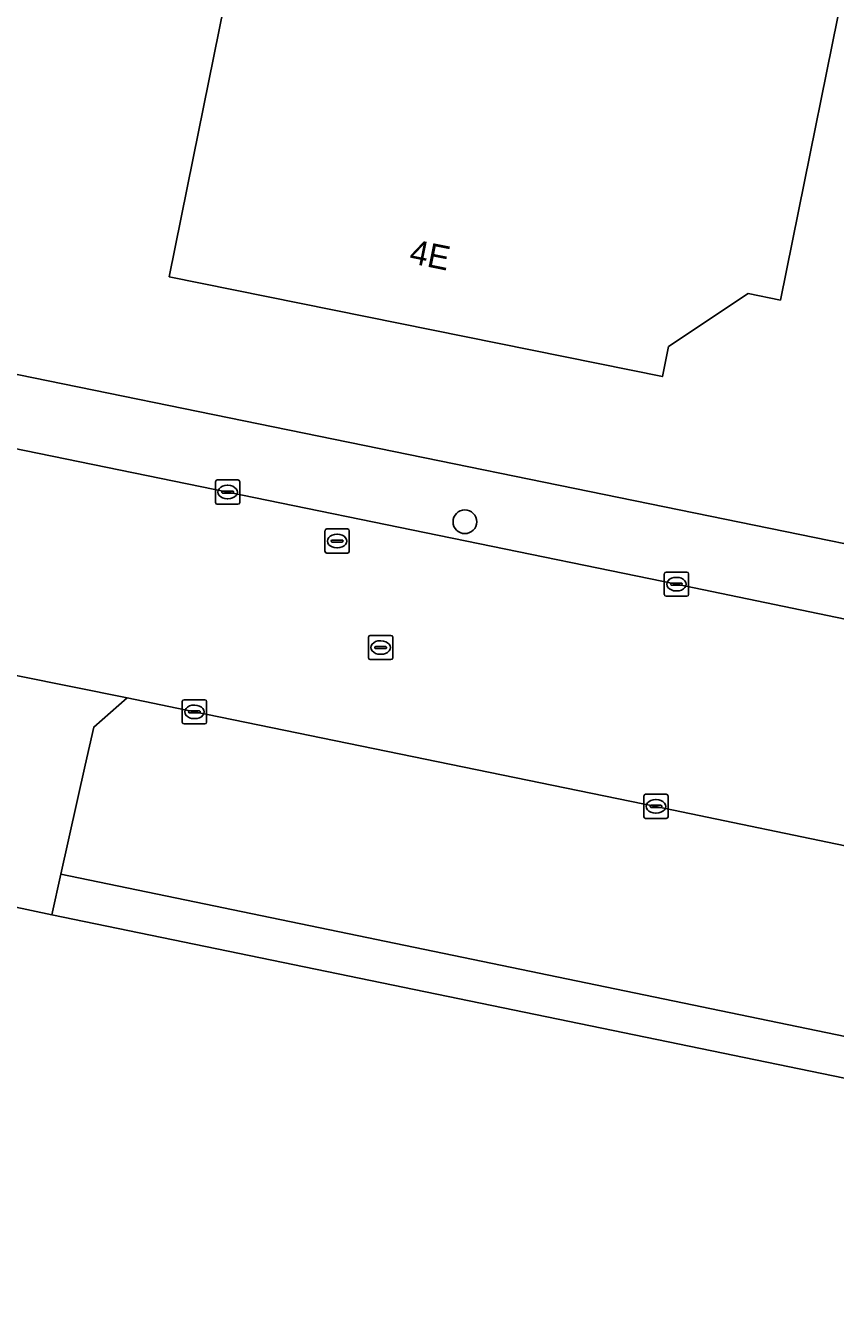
# Model space of a CAD drawing. Extents: x 157692 to 159674, y 381452 to 383291.
# Drawn here: x 158890.3 to 158923.8, y 382241.8 to 382294.6 of the extents above; entities that cross this region are included whole.
import ezdxf

# ---------------------------------------------------------------- set-up
doc = ezdxf.new("R2010")
doc.units = 0
for name, color, linetype in [('IMGEO_Boom', 7, 'Continuous'), ('IMGEO_Erf', 7, 'Continuous'), ('IMGEO_Kolk', 7, 'Continuous'), ('IMGEO_Pand', 7, 'Continuous'), ('IMGEO_Pand_nummerreeks', 7, 'Continuous'), ('IMGEO_Parkeervlak_open', 7, 'Continuous'), ('IMGEO_Rijbaan_lokaal_open', 7, 'Continuous'), ('IMGEO_Rioolput', 7, 'Continuous'), ('IMGEO_Voetpad_open', 7, 'Continuous')]:
    doc.layers.add(name, color=color, linetype=linetype)

msp = doc.modelspace()

# ---------------------------------------------------------------- linework, layer by layer
at = {"layer": 'IMGEO_Boom'}
msp.add_circle((158908.461, 382274.08), 0.489, dxfattribs=at)
at = {"layer": 'IMGEO_Erf'}
for points in [[(158933.444, 382342.314), (158922.475, 382288.132), (158921.483, 382283.231), (158920.157, 382283.499), (158916.865, 382281.315), (158916.614, 382280.076), (158896.26, 382284.196), (158897.252, 382289.097), (158910.071, 382352.413)], [(158739.897, 382310.815), (158745.516, 382309.667), (158754.049, 382307.922), (158763.74, 382305.941), (158825.695, 382293.283), (158865.561, 382285.172), (158872.186, 382283.72), (158876.329, 382282.962), (158882.131, 382281.773), (158888.158, 382280.537), (158988.039, 382260.114), (159000, 382257.67), (159006.103, 382256.423), (159011.658, 382255.288), (159018.046, 382253.981), (159023.028, 382252.988), (159037.803, 382250), (159039.91, 382249.574), (159043.144, 382248.92), (159043.356, 382248.877), (159043.484, 382248.846), (159053.13, 382246.78), (159055.84, 382246.213), (159072.286, 382242.773)], [(159051.093, 382225.115), (159037.6, 382227.878), (159034.839, 382228.444), (159026.693, 382229.981), (159019.174, 382231.529), (159002.945, 382235.12), (159001.411, 382235.442), (159000, 382235.738), (158979.503, 382240.037), (158972.286, 382241.4), (158970.096, 382241.814), (158958.322, 382244.189), (158929.535, 382250), (158891.416, 382257.855), (158884.49, 382259.326), (158849.36, 382266.519), (158843.049, 382267.8)]]:
    msp.add_lwpolyline(points, dxfattribs=at)
at = {"layer": 'IMGEO_Kolk'}
for p, q in [((158898.17, 382274.878), (158898.17, 382275.73)), ((158898.245, 382275.804), (158899.097, 382275.804)), ((158899.171, 382275.73), (158899.171, 382274.878)), ((158898.429, 382275.298), (158898.429, 382275.31)), ((158898.867, 382275.261), (158898.469, 382275.261)), ((158898.472, 382275.347), (158898.87, 382275.347)), ((158898.658, 382275.584), (158898.683, 382275.584)), ((158898.913, 382275.31), (158898.913, 382275.298)), ((158899.097, 382274.804), (158898.245, 382274.804)), ((158898.681, 382275.024), (158898.656, 382275.024)), ((158916.769, 382272.004), (158917.621, 382272.004)), ((158916.694, 382271.078), (158916.694, 382271.93)), ((158916.953, 382271.498), (158916.953, 382271.51)), ((158917.391, 382271.461), (158916.993, 382271.461)), ((158916.996, 382271.547), (158917.394, 382271.547)), ((158917.182, 382271.784), (158917.207, 382271.784)), ((158917.437, 382271.51), (158917.437, 382271.498)), ((158917.695, 382271.93), (158917.695, 382271.078)), ((158917.621, 382271.004), (158916.769, 382271.004)), ((158917.205, 382271.224), (158917.18, 382271.224)), ((158896.875, 382266.731), (158897.727, 382266.731)), ((158896.8, 382265.805), (158896.8, 382266.657)), ((158897.059, 382266.225), (158897.059, 382266.237)), ((158897.497, 382266.188), (158897.099, 382266.188)), ((158897.102, 382266.274), (158897.5, 382266.274)), ((158897.288, 382266.511), (158897.313, 382266.511)), ((158897.543, 382266.237), (158897.543, 382266.225)), ((158897.801, 382266.657), (158897.801, 382265.805)), ((158897.727, 382265.731), (158896.875, 382265.731)), ((158897.311, 382265.951), (158897.286, 382265.951)), ((158915.848, 382261.904), (158915.848, 382262.756)), ((158915.923, 382262.83), (158916.775, 382262.83)), ((158916.336, 382262.61), (158916.361, 382262.61)), ((158916.849, 382262.756), (158916.849, 382261.904)), ((158916.107, 382262.324), (158916.107, 382262.336)), ((158916.545, 382262.287), (158916.147, 382262.287)), ((158916.15, 382262.373), (158916.548, 382262.373)), ((158916.359, 382262.05), (158916.334, 382262.05)), ((158916.591, 382262.336), (158916.591, 382262.324)), ((158916.775, 382261.83), (158915.923, 382261.83))]:
    msp.add_line(p, q, dxfattribs=at)
for points in [[(158898.17, 382274.878), (158898.17, 382275.73)], [(158898.245, 382275.804), (158899.097, 382275.804)], [(158899.171, 382275.73), (158899.171, 382274.878)], [(158899.097, 382274.804), (158898.245, 382274.804)], [(158916.769, 382272.004), (158917.621, 382272.004)], [(158916.694, 382271.078), (158916.694, 382271.93)], [(158917.695, 382271.93), (158917.695, 382271.078)], [(158917.621, 382271.004), (158916.769, 382271.004)], [(158896.875, 382266.731), (158897.727, 382266.731)], [(158896.8, 382265.805), (158896.8, 382266.657)], [(158897.801, 382266.657), (158897.801, 382265.805)], [(158897.727, 382265.731), (158896.875, 382265.731)], [(158915.848, 382261.904), (158915.848, 382262.756)], [(158915.923, 382262.83), (158916.775, 382262.83)], [(158916.849, 382262.756), (158916.849, 382261.904)], [(158916.775, 382261.83), (158915.923, 382261.83)]]:
    msp.add_lwpolyline(points, dxfattribs=at)
for centre, radius, start, end in [((158898.247, 382275.728), 0.0765, 91.552, 178.448), ((158898.247, 382275.728), 0.0765, 91.552, 178.448), ((158899.095, 382275.728), 0.0765, 1.552, 88.448), ((158899.095, 382275.728), 0.0765, 1.552, 88.448), ((158898.469, 382275.307), 0.0403, 85.8775, 175.7526), ((158898.466, 382275.297), 0.0366, 178.938, 274.7102), ((158898.87, 382275.304), 0.043, 264.8664, 352.4533), ((158898.874, 382275.309), 0.0386, 1.7309, 96.639), ((158898.247, 382274.88), 0.0765, 181.552, 268.448), ((158898.247, 382274.88), 0.0765, 181.552, 268.448), ((158899.095, 382274.88), 0.0765, 271.552, 358.448), ((158899.095, 382274.88), 0.0765, 271.552, 358.448), ((158916.771, 382271.928), 0.0765, 91.552, 178.448), ((158916.771, 382271.928), 0.0765, 91.552, 178.448), ((158917.619, 382271.928), 0.0765, 1.552, 88.448), ((158917.619, 382271.928), 0.0765, 1.552, 88.448), ((158916.993, 382271.507), 0.0403, 85.8775, 175.7526), ((158916.99, 382271.497), 0.0366, 178.938, 274.7102), ((158917.394, 382271.504), 0.043, 264.8664, 352.4533), ((158917.398, 382271.509), 0.0386, 1.7309, 96.639), ((158916.771, 382271.08), 0.0765, 181.552, 268.448), ((158916.771, 382271.08), 0.0765, 181.552, 268.448), ((158917.619, 382271.08), 0.0765, 271.552, 358.448), ((158917.619, 382271.08), 0.0765, 271.552, 358.448), ((158896.877, 382266.655), 0.0765, 91.552, 178.448), ((158896.877, 382266.655), 0.0765, 91.552, 178.448), ((158897.725, 382266.655), 0.0765, 1.552, 88.448), ((158897.725, 382266.655), 0.0765, 1.552, 88.448), ((158897.099, 382266.234), 0.0403, 85.8775, 175.7526), ((158897.096, 382266.224), 0.0366, 178.938, 274.7102), ((158897.5, 382266.231), 0.043, 264.8664, 352.4533), ((158897.504, 382266.236), 0.0386, 1.7309, 96.639), ((158896.877, 382265.807), 0.0765, 181.552, 268.448), ((158896.877, 382265.807), 0.0765, 181.552, 268.448), ((158897.725, 382265.807), 0.0765, 271.552, 358.448), ((158897.725, 382265.807), 0.0765, 271.552, 358.448), ((158915.925, 382262.754), 0.0765, 91.552, 178.448), ((158915.925, 382262.754), 0.0765, 91.552, 178.448), ((158916.773, 382262.754), 0.0765, 1.552, 88.448), ((158916.773, 382262.754), 0.0765, 1.552, 88.448), ((158916.147, 382262.333), 0.0403, 85.8775, 175.7526), ((158916.144, 382262.323), 0.0366, 178.938, 274.7102), ((158916.548, 382262.33), 0.043, 264.8664, 352.4533), ((158916.552, 382262.335), 0.0386, 1.7309, 96.639), ((158915.925, 382261.906), 0.0765, 181.552, 268.448), ((158915.925, 382261.906), 0.0765, 181.552, 268.448), ((158916.773, 382261.906), 0.0765, 271.552, 358.448), ((158916.773, 382261.906), 0.0765, 271.552, 358.448)]:
    msp.add_arc(centre, radius, start, end, dxfattribs=at)
for centre, major_axis, ratio, start_param, end_param in [((158898.657, 382275.304), (-0.387, 0.002), 0.722429, 4.712389, 7.853982), ((158898.682, 382275.304), (-0.39, 0.002), 0.717154, 1.570796, 4.712389), ((158917.181, 382271.504), (-0.387, 0.002), 0.722429, 4.712389, 7.853982), ((158917.206, 382271.504), (-0.39, 0.002), 0.717154, 1.570796, 4.712389), ((158897.287, 382266.231), (-0.387, 0.002), 0.722429, 4.712389, 7.853982), ((158897.312, 382266.231), (-0.39, 0.002), 0.717154, 1.570796, 4.712389), ((158916.335, 382262.33), (-0.387, 0.002), 0.722429, 4.712389, 7.853982), ((158916.36, 382262.33), (-0.39, 0.002), 0.717154, 1.570796, 4.712389)]:
    msp.add_ellipse(centre, major_axis=major_axis, ratio=ratio, start_param=start_param, end_param=end_param, dxfattribs=at)
at = {"layer": 'IMGEO_Pand'}
msp.add_lwpolyline([(158910.071, 382352.413), (158897.252, 382289.097), (158896.26, 382284.196), (158916.614, 382280.076), (158916.865, 382281.315), (158920.157, 382283.499), (158921.483, 382283.231), (158922.475, 382288.132), (158933.444, 382342.314), (158938.454, 382341.3), (158943.038, 382363.938), (158947.412, 382363.041), (158953.3, 382391.796), (158940.58, 382394.401), (158940.711, 382394.586), (158919.976, 382398.864), (158914.505, 382372.449), (158910.344, 382352.357)], close=True, dxfattribs=at)
at = {"layer": 'IMGEO_Parkeervlak_open'}
msp.add_lwpolyline([(158934.093, 382258.638), (158916.348, 382262.329), (158897.3, 382266.23), (158894.522, 382266.807), (158893.144, 382265.6), (158892.795, 382264.034), (158891.789, 382259.525), (158931.272, 382251.351), (158938.293, 382250), (158944.03, 382248.896), (158950.537, 382247.507)], dxfattribs=at)
at = {"layer": 'IMGEO_Rijbaan_lokaal_open'}
msp.add_lwpolyline([(158987.436, 382257.113), (158953.856, 382263.893), (158917.195, 382271.505), (158898.672, 382275.307), (158887.523, 382277.583), (158885.487, 382268.627), (158894.522, 382266.807), (158897.3, 382266.23), (158916.348, 382262.329), (158934.093, 382258.638), (158952.521, 382254.947), (158956.046, 382254.215), (158956.321, 382254.158), (158968.759, 382251.544)], dxfattribs=at)
at = {"layer": 'IMGEO_Rioolput'}
for p, q in [((158902.689, 382272.857), (158902.689, 382273.709)), ((158902.764, 382273.783), (158903.616, 382273.783)), ((158903.177, 382273.563), (158903.202, 382273.563)), ((158903.69, 382273.709), (158903.69, 382272.857)), ((158902.948, 382273.277), (158902.948, 382273.289)), ((158903.386, 382273.24), (158902.988, 382273.24)), ((158902.991, 382273.326), (158903.389, 382273.326)), ((158903.2, 382273.003), (158903.175, 382273.003)), ((158903.432, 382273.289), (158903.432, 382273.277)), ((158903.616, 382272.783), (158902.764, 382272.783)), ((158904.485, 382268.461), (158904.485, 382269.313)), ((158904.56, 382269.387), (158905.412, 382269.387)), ((158905.486, 382269.313), (158905.486, 382268.461)), ((158904.744, 382268.881), (158904.744, 382268.893)), ((158905.182, 382268.844), (158904.784, 382268.844)), ((158904.787, 382268.93), (158905.185, 382268.93)), ((158904.973, 382269.167), (158904.998, 382269.167)), ((158905.228, 382268.893), (158905.228, 382268.881)), ((158905.412, 382268.387), (158904.56, 382268.387)), ((158904.996, 382268.607), (158904.971, 382268.607))]:
    msp.add_line(p, q, dxfattribs=at)
for points in [[(158902.689, 382272.857), (158902.689, 382273.709)], [(158902.764, 382273.783), (158903.616, 382273.783)], [(158903.69, 382273.709), (158903.69, 382272.857)], [(158903.616, 382272.783), (158902.764, 382272.783)], [(158904.485, 382268.461), (158904.485, 382269.313)], [(158904.56, 382269.387), (158905.412, 382269.387)], [(158905.486, 382269.313), (158905.486, 382268.461)], [(158905.412, 382268.387), (158904.56, 382268.387)]]:
    msp.add_lwpolyline(points, dxfattribs=at)
for centre, radius, start, end in [((158902.766, 382273.707), 0.0765, 91.552, 178.448), ((158902.766, 382273.707), 0.0765, 91.552, 178.448), ((158903.614, 382273.707), 0.0765, 1.552, 88.448), ((158903.614, 382273.707), 0.0765, 1.552, 88.448), ((158902.988, 382273.286), 0.0403, 85.8775, 175.7526), ((158902.985, 382273.276), 0.0366, 178.938, 274.7102), ((158903.389, 382273.283), 0.043, 264.8664, 352.4533), ((158903.393, 382273.288), 0.0386, 1.7309, 96.639), ((158902.766, 382272.859), 0.0765, 181.552, 268.448), ((158902.766, 382272.859), 0.0765, 181.552, 268.448), ((158903.614, 382272.859), 0.0765, 271.552, 358.448), ((158903.614, 382272.859), 0.0765, 271.552, 358.448), ((158904.562, 382269.311), 0.0765, 91.552, 178.448), ((158904.562, 382269.311), 0.0765, 91.552, 178.448), ((158905.41, 382269.311), 0.0765, 1.552, 88.448), ((158905.41, 382269.311), 0.0765, 1.552, 88.448), ((158904.784, 382268.89), 0.0403, 85.8775, 175.7526), ((158904.781, 382268.88), 0.0366, 178.938, 274.7102), ((158905.185, 382268.887), 0.043, 264.8664, 352.4533), ((158905.189, 382268.892), 0.0386, 1.7309, 96.639), ((158904.562, 382268.463), 0.0765, 181.552, 268.448), ((158904.562, 382268.463), 0.0765, 181.552, 268.448), ((158905.41, 382268.463), 0.0765, 271.552, 358.448), ((158905.41, 382268.463), 0.0765, 271.552, 358.448)]:
    msp.add_arc(centre, radius, start, end, dxfattribs=at)
for centre, major_axis, ratio, start_param, end_param in [((158903.176, 382273.283), (-0.387, 0.002), 0.722429, 4.712389, 7.853982), ((158903.201, 382273.283), (-0.39, 0.002), 0.717154, 1.570796, 4.712389), ((158904.972, 382268.887), (-0.387, 0.002), 0.722429, 4.712389, 7.853982), ((158904.997, 382268.887), (-0.39, 0.002), 0.717154, 1.570796, 4.712389)]:
    msp.add_ellipse(centre, major_axis=major_axis, ratio=ratio, start_param=start_param, end_param=end_param, dxfattribs=at)
at = {"layer": 'IMGEO_Voetpad_open'}
msp.add_lwpolyline([(158888.158, 382280.537), (158887.523, 382277.583), (158898.672, 382275.307), (158917.195, 382271.505), (158953.856, 382263.893), (158987.436, 382257.113), (158988.039, 382260.114)], close=True, dxfattribs=at)
for points in [[(158893.144, 382265.6), (158894.522, 382266.807), (158885.487, 382268.627)], [(158886.186, 382267.448), (158884.49, 382259.326), (158891.416, 382257.855), (158891.789, 382259.525), (158892.795, 382264.034), (158893.144, 382265.6)], [(158891.789, 382259.525), (158891.416, 382257.855), (158929.535, 382250), (158958.322, 382244.189), (158959.251, 382248.555)], [(158950.537, 382247.507), (158944.03, 382248.896), (158938.293, 382250), (158931.272, 382251.351), (158891.789, 382259.525)]]:
    msp.add_lwpolyline(points, dxfattribs=at)

# ---------------------------------------------------------------- texts
at = {"layer": 'IMGEO_Pand_nummerreeks'}
msp.add_text('4E', height=1, rotation=348.557, dxfattribs=at).set_placement((158906.126, 382284.769))

doc.saveas('drawing.dxf')
